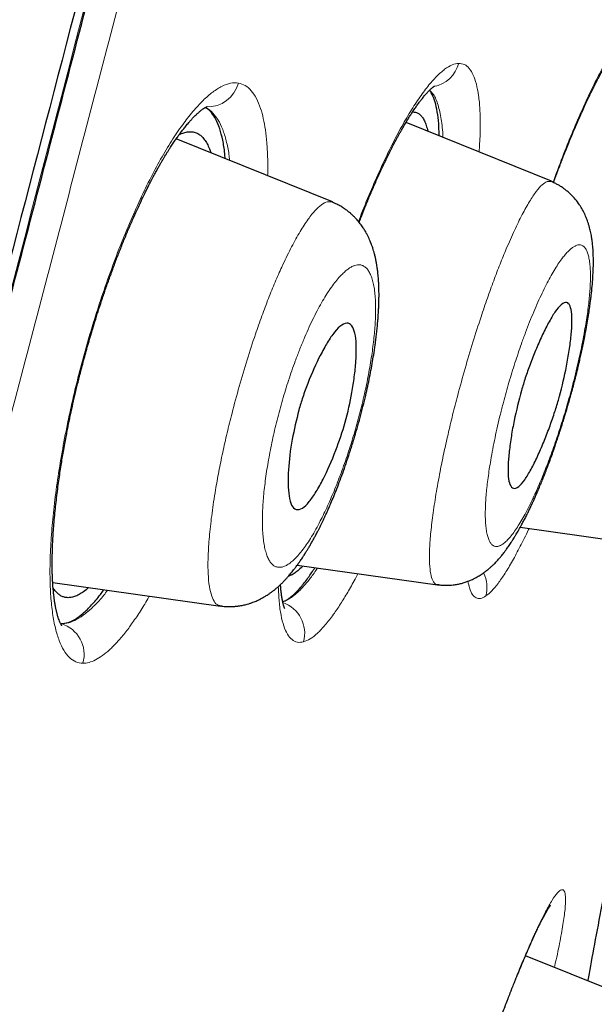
# Model space of a CAD drawing. Header units: millimetres. Extents: x 8 to 428, y 12 to 633.
# Tile 635 of 656: x 402.92 to 408.27, y 548.88 to 558.05. Entities that reach past the tile are written whole.
import ezdxf

# ---------------------------------------------------------------- set-up
doc = ezdxf.new("R2010")
doc.units = ezdxf.units.MM

msp = doc.modelspace()

# ---------------------------------------------------------------- linework, layer by layer
at = {"color": 7, "linetype": 'Continuous', "lineweight": 30}
for p, q in [((407.8699, 556.5471), (406.5158, 557.0942)), ((405.8312, 556.3544), (404.3758, 556.9424)), ((407.5803, 553.3227), (408.4806, 553.1961)), ((405.5018, 552.9686), (406.8091, 552.7849)), ((403.2245, 552.8066), (404.7869, 552.587)), ((408.7444, 548.8807), (407.629, 549.3314))]:
    msp.add_line(p, q, dxfattribs=at)
at = {"color": 8, "linetype": 'Continuous', "lineweight": 0}
for centre, radius, start, end in [((406.7211, 557.7191), 0.2957, 280.57353, 345.39553), ((404.6676, 557.5339), 0.2955, 267.71383, 345.72528), ((406.9681, 552.7597), 0.3023, 345.17306, 26.93537), ((405.2675, 552.3339), 0.3044, 344.87716, 70.46184), ((403.2162, 552.1366), 0.3009, 344.37046, 73.1547), ((407.5745, 549.8046), 0.2493, 332.14083, 345.04601)]:
    msp.add_arc(centre, radius, start, end, dxfattribs=at)
at = {"color": 7, "linetype": 'Continuous', "lineweight": 30}
for points, knots in [([(420.0143, 629.605), (420.0135, 629.6026), (420.0118, 629.5977), (419.9709, 629.469), (419.8775, 629.1474), (419.7217, 628.5799), (419.4964, 627.7522), (419.1985, 626.6706), (418.8245, 625.2999), (418.4108, 623.7794), (417.9767, 622.177), (417.5463, 620.5796), (417.0505, 618.7242), (416.485, 616.5797), (415.861, 614.1638), (415.1535, 611.4), (414.3718, 608.3235), (413.5264, 604.979), (412.6735, 601.595), (411.8176, 598.1974), (410.6798, 593.6743), (409.2516, 588.0183), (407.5364, 581.2404), (405.8196, 574.4916), (404.1039, 567.7616), (402.4119, 561.181), (400.7487, 554.7281), (399.1155, 548.4035), (397.707, 542.9442), (396.5243, 538.3599), (395.5675, 534.6468), (394.6152, 530.9454), (394.0005, 528.5446), (393.6916, 527.3385)], [0, 0, 0, 0, 0.030104, 0.061035, 0.09217, 0.123409, 0.154679, 0.185995, 0.217455, 0.249147, 0.270468, 0.291994, 0.313775, 0.335843, 0.357877, 0.379688, 0.405541, 0.431088, 0.456365, 0.481427, 0.506312, 0.555772, 0.604988, 0.653967, 0.702726, 0.751547, 0.797345, 0.843352, 0.889543, 0.91688, 0.944369, 0.972053, 1, 1, 1, 1]), ([(404.2976, 629.0816), (404.1297, 628.7555), (403.6996, 627.9199), (403.0141, 626.573), (402.2422, 625.0444), (401.4793, 623.5193), (400.7238, 621.9949), (400.0785, 620.6808), (399.5407, 619.5773), (399.108, 618.6844), (398.6762, 617.7883), (398.246, 616.8905), (397.8196, 615.9954), (397.3978, 615.1049), (396.9797, 614.2173), (396.5179, 613.2309), (396.0125, 612.1441), (395.465, 610.9573), (394.9226, 609.7723), (394.386, 608.5906), (393.8549, 607.4112), (393.2974, 606.1632), (392.7146, 604.8468), (392.1079, 603.4628), (391.5078, 602.0802), (390.9442, 600.7686), (390.4163, 599.5285), (389.9235, 598.3607), (389.4359, 597.1949), (388.9533, 596.0309), (388.4765, 594.8704), (388.0387, 593.7953), (387.6379, 592.8027), (387.2723, 591.891), (386.9096, 590.9797), (386.551, 590.072), (386.1963, 589.1676), (385.8211, 588.2034), (385.4255, 587.1788), (385.0112, 586.0956), (384.6017, 585.0151), (384.1963, 583.9352), (383.8229, 582.9311), (383.4808, 582.0034), (383.1706, 581.1555), (382.8642, 580.3119), (382.5614, 579.4714), (382.3071, 578.7604), (382.0999, 578.1774), (381.9388, 577.7222), (381.778, 577.2659), (381.6179, 576.8095), (381.4593, 576.3554), (381.306, 575.9148), (381.1589, 575.4902), (381.018, 575.0819), (380.8799, 574.6799), (380.7434, 574.2811), (380.572, 573.7785), (380.3655, 573.1695), (380.1247, 572.4542), (379.8859, 571.7397), (379.6495, 571.0274), (379.377, 570.2004), (379.0696, 569.2587), (378.7285, 568.2019), (378.3926, 567.1497), (378.0616, 566.101), (377.7349, 565.0537), (377.427, 564.0554), (377.1382, 563.1085), (376.8684, 562.2147), (376.6019, 561.3226), (376.3383, 560.4313), (376.0779, 559.5412), (375.8209, 558.6529), (375.5583, 557.7357), (375.2909, 556.7907), (375.0194, 555.8191), (374.752, 554.8504), (374.4887, 553.8846), (374.2056, 552.8327), (373.9038, 551.6945), (373.5847, 550.4706), (373.2721, 549.2507), (372.9803, 548.0936), (372.7952, 547.3425), (372.7101, 546.9971)], [0, 0, 0, 0, 0.012482, 0.031983, 0.051435, 0.070759, 0.090016, 0.109336, 0.120578, 0.131795, 0.143101, 0.154429, 0.165677, 0.176843, 0.187962, 0.199068, 0.213909, 0.228753, 0.243546, 0.258261, 0.272922, 0.287563, 0.304778, 0.321917, 0.338992, 0.356068, 0.370499, 0.384862, 0.399202, 0.413506, 0.427743, 0.441899, 0.453013, 0.464173, 0.475328, 0.486392, 0.497386, 0.508389, 0.521604, 0.534763, 0.547859, 0.560926, 0.574017, 0.584319, 0.594575, 0.604743, 0.614862, 0.62498, 0.630443, 0.635918, 0.64141, 0.646908, 0.652378, 0.657781, 0.662782, 0.667672, 0.67248, 0.677249, 0.682015, 0.690554, 0.699133, 0.707699, 0.716192, 0.724676, 0.737332, 0.749903, 0.762467, 0.774922, 0.787328, 0.799802, 0.810474, 0.821019, 0.831576, 0.84216, 0.852648, 0.863138, 0.873632, 0.885116, 0.896559, 0.907965, 0.919316, 0.930626, 0.945037, 0.95939, 0.973673, 0.987893, 1, 1, 1, 1]), ([(421.3749, 627.6784), (421.3742, 627.6754), (421.3726, 627.6691), (421.3344, 627.5379), (421.2451, 627.214), (421.1055, 626.6851), (420.9237, 625.9951), (420.7116, 625.1986), (420.4537, 624.2312), (420.147, 623.0747), (419.8031, 621.7801), (419.4259, 620.3572), (419.0212, 618.8254), (418.5979, 617.2161), (418.1697, 615.5695), (417.7521, 613.9425), (417.3069, 612.1961), (416.7872, 610.152), (416.1906, 607.8004), (415.5185, 605.149), (414.8321, 602.4406), (414.1356, 599.6965), (413.4321, 596.9301), (412.4894, 593.2246), (411.2999, 588.5722), (409.865, 582.9758), (408.4243, 577.3788), (406.9794, 571.7865), (405.5324, 566.1975), (404.1546, 560.907), (402.8521, 555.9116), (401.6245, 551.2139), (400.3974, 546.5215), (399.3255, 542.4223), (398.4087, 538.9182), (397.647, 536.0043), (396.8922, 533.114), (396.1463, 530.251), (395.6649, 528.3911), (395.4239, 527.4603)], [0, 0, 0, 0, 0.027802, 0.059104, 0.090443, 0.121803, 0.146902, 0.172005, 0.197113, 0.222239, 0.247392, 0.268376, 0.289385, 0.31042, 0.326215, 0.342014, 0.357809, 0.373592, 0.394608, 0.4156, 0.436565, 0.457508, 0.478426, 0.499323, 0.541077, 0.582794, 0.624472, 0.666101, 0.707702, 0.749322, 0.784323, 0.819351, 0.854402, 0.889475, 0.911535, 0.933614, 0.955715, 0.977839, 1, 1, 1, 1]), ([(399.1003, 541.1594), (399.1007, 541.1608), (399.1268, 541.2613), (399.1786, 541.4604), (399.2555, 541.7557), (399.3317, 542.0487), (399.4074, 542.3393), (399.4823, 542.6274), (399.5562, 542.9113), (399.6255, 543.1778), (399.6899, 543.4255), (399.7495, 543.6546), (399.8073, 543.8769), (399.8634, 544.0925), (399.9188, 544.3052), (399.9748, 544.52), (400.0324, 544.7414), (400.0932, 544.9745), (400.157, 545.2195), (400.2241, 545.4768), (400.2934, 545.7426), (400.3643, 546.0146), (400.4359, 546.2891), (400.5293, 546.6472), (400.6438, 547.0861), (400.7788, 547.6037), (400.9122, 548.1148), (401.0445, 548.6222), (401.2191, 549.2911), (401.4362, 550.1232), (401.7125, 551.1817), (402.0053, 552.304), (402.3148, 553.49), (402.6316, 554.7047), (402.9558, 555.948), (403.2873, 557.2199), (403.6187, 558.4921), (403.9499, 559.7645), (404.3195, 561.1854), (404.7275, 562.7546), (405.1735, 564.4721), (405.6189, 566.1897), (406.0634, 567.9076), (406.5068, 569.6259), (406.9178, 571.2216), (407.2967, 572.6947), (407.6436, 574.0451), (407.9903, 575.3956), (408.3368, 576.7461), (408.683, 578.0965), (409.0126, 579.3826), (409.3254, 580.6043), (409.6215, 581.7615), (409.9174, 582.9186), (410.213, 584.0753), (410.5083, 585.2316), (410.8034, 586.3875), (411.0845, 587.4893), (411.267, 588.2053), (411.3515, 588.5366)], [0, 0, 0, 0, 0.0000887, 0.0064328, 0.0127225, 0.0189577, 0.0251385, 0.0312647, 0.0373286, 0.043232, 0.0482416, 0.0531056, 0.0578242, 0.0623972, 0.0668392, 0.0713722, 0.0760709, 0.0809354, 0.0862094, 0.0916658, 0.0973046, 0.1031208, 0.1089617, 0.1147568, 0.1258902, 0.1368501, 0.1476365, 0.1583443, 0.1690523, 0.1900857, 0.2111191, 0.2361588, 0.2611987, 0.2862382, 0.3130668, 0.3398952, 0.3667252, 0.3935575, 0.4203892, 0.4565978, 0.492802, 0.5290059, 0.5652103, 0.6014165, 0.6376228, 0.6660707, 0.6945185, 0.7229664, 0.7514147, 0.7798636, 0.8083129, 0.8326979, 0.857083, 0.8814681, 0.9058532, 0.9302382, 0.9546235, 0.9790085, 1, 1, 1, 1]), ([(407.8894, 556.5337), (407.8916, 556.5399), (407.8973, 556.5553), (407.9044, 556.5743), (407.9105, 556.5909), (407.9152, 556.6033), (407.9209, 556.6186), (407.9283, 556.6382), (407.9373, 556.662), (407.9495, 556.6941), (407.9653, 556.7352), (407.9851, 556.7861), (408.0079, 556.8437), (408.0333, 556.907), (408.0602, 556.9725), (408.0871, 557.0364), (408.1126, 557.0959), (408.1388, 557.1556), (408.1653, 557.2146), (408.1917, 557.2719), (408.2157, 557.3225), (408.2372, 557.367), (408.2565, 557.406), (408.2741, 557.4408), (408.2899, 557.4713), (408.3044, 557.4988), (408.318, 557.5244), (408.3323, 557.5506), (408.3478, 557.5785), (408.3644, 557.6075), (408.3813, 557.6364), (408.3981, 557.6642), (408.4152, 557.6916), (408.432, 557.7176), (408.4482, 557.7418), (408.4631, 557.7631), (408.4769, 557.7819), (408.4901, 557.7992), (408.5029, 557.8151), (408.5132, 557.827), (408.5207, 557.8352), (408.5258, 557.8406), (408.5304, 557.8452), (408.5345, 557.8491), (408.5373, 557.8516), (408.5384, 557.8525), (408.5382, 557.8523), (408.5382, 557.8523)], [0, 0, 0, 0, 0.008211, 0.020724, 0.02573, 0.03071, 0.037667, 0.046649, 0.057655, 0.070684, 0.091295, 0.115521, 0.143352, 0.174777, 0.20919, 0.242642, 0.274412, 0.304525, 0.341183, 0.375074, 0.406198, 0.434554, 0.460137, 0.483437, 0.505939, 0.525055, 0.54365, 0.563606, 0.58626, 0.61138, 0.637213, 0.66339, 0.68981, 0.71911, 0.747158, 0.774084, 0.80017, 0.825988, 0.855077, 0.886284, 0.902699, 0.918589, 0.936901, 0.957805, 0.979469, 0.999568, 1, 1, 1, 1]), ([(406.0788, 556.1641), (406.0839, 556.1773), (406.1019, 556.2239), (406.1337, 556.303), (406.1747, 556.4024), (406.2102, 556.4853), (406.2394, 556.5518), (406.2612, 556.6005), (406.2819, 556.6456), (406.3005, 556.6857), (406.3182, 556.7229), (406.3345, 556.7567), (406.349, 556.7864), (406.3603, 556.8091), (406.3678, 556.824), (406.373, 556.8343), (406.3776, 556.8434), (406.3839, 556.8558), (406.3925, 556.8725), (406.4035, 556.8936), (406.4168, 556.9188), (406.4312, 556.9457), (406.4457, 556.9724), (406.4596, 556.9974), (406.4728, 557.0207), (406.4852, 557.0424), (406.5007, 557.069), (406.5189, 557.0996), (406.5398, 557.1336), (406.5603, 557.1661), (406.5815, 557.1985), (406.6039, 557.2314), (406.6264, 557.2633), (406.648, 557.2924), (406.6658, 557.3154), (406.6805, 557.3335), (406.6926, 557.348), (406.7043, 557.3615), (406.7152, 557.3736), (406.7248, 557.3839), (406.7333, 557.3926), (406.7411, 557.4003), (406.7487, 557.4075), (406.756, 557.4141), (406.7624, 557.4196), (406.7676, 557.4239), (406.772, 557.4273), (406.7757, 557.43), (406.7788, 557.4322), (406.7807, 557.4335), (406.7813, 557.4338), (406.7811, 557.4337), (406.7811, 557.4337)], [0, 0, 0, 0, 0.018069, 0.063519, 0.111193, 0.16107, 0.186831, 0.212871, 0.236986, 0.258691, 0.277992, 0.298744, 0.315758, 0.329044, 0.338607, 0.342225, 0.347514, 0.355087, 0.364945, 0.378395, 0.394598, 0.412939, 0.43078, 0.447821, 0.464061, 0.479499, 0.494136, 0.522282, 0.54889, 0.574769, 0.603019, 0.634071, 0.666833, 0.698366, 0.728916, 0.748114, 0.768016, 0.788499, 0.807823, 0.825422, 0.842011, 0.857305, 0.875079, 0.893543, 0.91039, 0.925622, 0.939279, 0.954778, 0.968262, 0.981882, 0.999039, 1, 1, 1, 1]), ([(406.8241, 556.9696), (406.8238, 556.9974), (406.8229, 557.0709), (406.8124, 557.1691), (406.7941, 557.2663), (406.7673, 557.34), (406.7468, 557.3817), (406.7333, 557.3925), (406.7333, 557.3925)], [0, 0, 0, 0, 0.131466, 0.347186, 0.566759, 0.784346, 0.999271, 1, 1, 1, 1]), ([(403.31, 552.4045), (403.31, 552.4045), (403.31, 552.4044), (403.3097, 552.4049), (403.3083, 552.4067), (403.3055, 552.4109), (403.3011, 552.4186), (403.2965, 552.4276), (403.291, 552.4396), (403.2834, 552.4585), (403.2764, 552.479), (403.2713, 552.4954), (403.2677, 552.5082), (403.2649, 552.5188), (403.2619, 552.5308), (403.2589, 552.5432), (403.2562, 552.5553), (403.2537, 552.5671), (403.2509, 552.5811), (403.248, 552.5969), (403.245, 552.6146), (403.2424, 552.631), (403.2401, 552.6463), (403.2381, 552.6607), (403.2364, 552.6746), (403.2346, 552.6895), (403.2325, 552.7077), (403.2303, 552.7301), (403.2279, 552.7568), (403.2256, 552.7873), (403.2235, 552.8219), (403.2217, 552.8598), (403.2205, 552.8972), (403.2198, 552.9303), (403.2195, 552.9562), (403.2194, 552.9762), (403.2194, 552.9936), (403.2196, 553.0139), (403.2199, 553.0406), (403.2205, 553.0744), (403.2217, 553.1133), (403.2233, 553.1566), (403.2259, 553.2098), (403.2298, 553.2741), (403.2355, 553.3513), (403.2426, 553.4322), (403.251, 553.5152), (403.2603, 553.5966), (403.2704, 553.6772), (403.2809, 553.7545), (403.2916, 553.8282), (403.3024, 553.8981), (403.3131, 553.9638), (403.3245, 554.0303), (403.3362, 554.0963), (403.3483, 554.1609), (403.3593, 554.218), (403.3696, 554.2699), (403.3799, 554.32), (403.3906, 554.3711), (403.4053, 554.4394), (403.4248, 554.5262), (403.45, 554.6329), (403.4736, 554.728), (403.4947, 554.8101), (403.5127, 554.8779), (403.5317, 554.9472), (403.552, 555.0192), (403.574, 555.0953), (403.5985, 555.177), (403.6256, 555.2649), (403.6555, 555.3586), (403.6883, 555.4578), (403.724, 555.5622), (403.7628, 555.6713), (403.8025, 555.7786), (403.8428, 555.8836), (403.8833, 555.9855), (403.9256, 556.0876), (403.9679, 556.1859), (404.0085, 556.2767), (404.0461, 556.3578), (404.0807, 556.4297), (404.1121, 556.493), (404.1404, 556.5481), (404.1654, 556.5956), (404.1875, 556.6365), (404.2071, 556.6718), (404.2247, 556.7028), (404.2384, 556.7264), (404.2486, 556.7439), (404.2559, 556.7561), (404.263, 556.768), (404.2709, 556.7812), (404.2807, 556.7972), (404.2929, 556.8169), (404.3072, 556.8396), (404.3256, 556.8684), (404.3473, 556.9011), (404.3712, 556.936), (404.3938, 556.9679), (404.4126, 556.9935), (404.4274, 557.0131), (404.4392, 557.0284), (404.4512, 557.0436), (404.4642, 557.0598), (404.478, 557.0764), (404.4912, 557.0918), (404.5028, 557.1051), (404.513, 557.1164), (404.523, 557.1273), (404.5341, 557.139), (404.5466, 557.1518), (404.5595, 557.1645), (404.5712, 557.1755), (404.581, 557.1844), (404.5887, 557.1912), (404.5962, 557.1976), (404.6042, 557.2041), (404.6126, 557.2108), (404.621, 557.2171), (404.6285, 557.2225), (404.6349, 557.2268), (404.6399, 557.23), (404.644, 557.2325), (404.6475, 557.2346), (404.6503, 557.2362), (404.6531, 557.2377), (404.6559, 557.2392), (404.6587, 557.2405), (404.6609, 557.2415), (404.6624, 557.2421), (404.6633, 557.2425), (404.6637, 557.2426), (404.6636, 557.2425), (404.6636, 557.2425)], [0, 0, 0, 0, 0.001289, 0.005615, 0.010568, 0.0222, 0.031518, 0.03976, 0.048955, 0.060643, 0.071375, 0.079142, 0.082609, 0.086847, 0.091586, 0.096104, 0.100359, 0.104352, 0.108082, 0.114234, 0.119497, 0.124146, 0.128642, 0.132635, 0.136128, 0.139867, 0.144448, 0.150208, 0.156695, 0.163857, 0.171695, 0.180213, 0.188802, 0.195491, 0.200728, 0.204508, 0.207421, 0.210906, 0.216263, 0.222652, 0.229819, 0.237571, 0.245907, 0.257708, 0.270516, 0.28433, 0.296899, 0.309768, 0.321983, 0.333504, 0.344332, 0.354465, 0.363901, 0.372641, 0.382812, 0.391841, 0.399729, 0.406576, 0.413375, 0.420378, 0.427585, 0.441327, 0.455759, 0.470883, 0.479788, 0.48892, 0.498274, 0.507859, 0.518087, 0.529219, 0.541255, 0.554197, 0.568042, 0.582792, 0.598442, 0.614989, 0.629883, 0.645428, 0.661617, 0.677846, 0.692921, 0.706813, 0.719525, 0.731061, 0.741427, 0.750626, 0.758666, 0.765845, 0.772348, 0.778179, 0.781094, 0.783807, 0.786318, 0.789091, 0.792791, 0.797421, 0.802982, 0.809143, 0.818712, 0.828109, 0.83731, 0.845758, 0.850847, 0.855513, 0.860435, 0.866, 0.872204, 0.878305, 0.883379, 0.887796, 0.892199, 0.89735, 0.903249, 0.909712, 0.91564, 0.920939, 0.925716, 0.930012, 0.935064, 0.94082, 0.94631, 0.952023, 0.956847, 0.960912, 0.964688, 0.96822, 0.971788, 0.975164, 0.979335, 0.984005, 0.988235, 0.99196, 0.995183, 0.999846, 1, 1, 1, 1]), ([(404.8309, 556.7585), (404.8299, 556.774), (404.8256, 556.8379), (404.8091, 556.9319), (404.7818, 557.0385), (404.7464, 557.1247), (404.7032, 557.1876), (404.6682, 557.2227), (404.6458, 557.2302), (404.6422, 557.2314)], [0, 0, 0, 0, 0.057986, 0.239205, 0.423686, 0.606179, 0.786638, 0.966653, 1, 1, 1, 1]), ([(406.577, 557.1914), (406.5867, 557.1912), (406.6065, 557.1908), (406.6331, 557.1789), (406.6573, 557.1584), (406.6785, 557.1287), (406.6967, 557.0896), (406.7098, 557.0509), (406.7157, 557.0222), (406.7177, 557.0126)], [0, 0, 0, 0, 0.149166, 0.30382, 0.457795, 0.611738, 0.7663, 0.922124, 1, 1, 1, 1]), ([(404.4007, 556.9771), (404.409, 556.9816), (404.4319, 556.9941), (404.4672, 557.0046), (404.5065, 557.0094), (404.5433, 557.0048), (404.5776, 556.9915), (404.6089, 556.9691), (404.6373, 556.9378), (404.6627, 556.8972), (404.6824, 556.8557), (404.6924, 556.8245), (404.6961, 556.813)], [0, 0, 0, 0, 0.062046, 0.170858, 0.279982, 0.389846, 0.499029, 0.607717, 0.716351, 0.825378, 0.935239, 1, 1, 1, 1]), ([(406.8098, 552.7873), (406.8236, 552.7857), (406.8488, 552.7826), (406.8835, 552.7815), (406.9129, 552.7821), (406.9405, 552.7839), (406.9706, 552.7874), (407.0047, 552.7934), (407.0407, 552.802), (407.0696, 552.811), (407.0909, 552.8186), (407.1051, 552.8241), (407.1192, 552.83), (407.1366, 552.8377), (407.1575, 552.8479), (407.179, 552.8595), (407.1989, 552.8712), (407.216, 552.8821), (407.231, 552.8922), (407.2446, 552.9018), (407.2591, 552.9126), (407.2768, 552.9265), (407.2972, 552.9437), (407.3177, 552.9623), (407.3363, 552.9803), (407.3522, 552.9966), (407.3655, 553.0108), (407.3779, 553.0247), (407.392, 553.0408), (407.4063, 553.058), (407.4205, 553.0758), (407.4338, 553.093), (407.4465, 553.1101), (407.4592, 553.1278), (407.4712, 553.1449), (407.4831, 553.1622), (407.4937, 553.1783), (407.503, 553.1926), (407.5126, 553.2077), (407.5239, 553.2257), (407.5367, 553.2467), (407.5491, 553.2676), (407.5615, 553.289), (407.5753, 553.3134), (407.592, 553.3436), (407.6104, 553.3781), (407.6293, 553.4146), (407.6479, 553.4517), (407.6658, 553.4884), (407.6826, 553.5237), (407.6989, 553.559), (407.7146, 553.5935), (407.7304, 553.6293), (407.7467, 553.6669), (407.7647, 553.7094), (407.7831, 553.7543), (407.802, 553.8014), (407.8211, 553.8503), (407.8416, 553.9042), (407.863, 553.9621), (407.8842, 554.021), (407.9038, 554.0772), (407.9219, 554.1301), (407.9381, 554.1788), (407.9523, 554.2222), (407.9625, 554.254), (407.9696, 554.2766), (407.9754, 554.295), (407.9825, 554.3176), (407.9915, 554.3469), (408.0022, 554.3821), (408.0144, 554.423), (408.0278, 554.469), (408.0416, 554.5173), (408.0545, 554.5636), (408.0655, 554.6038), (408.0747, 554.6384), (408.0821, 554.6664), (408.0877, 554.6878), (408.0922, 554.7052), (408.0974, 554.7256), (408.1045, 554.754), (408.1134, 554.7902), (408.1234, 554.8318), (408.1342, 554.8778), (408.1455, 554.9278), (408.1573, 554.9818), (408.1693, 555.0395), (408.183, 555.1083), (408.197, 555.1834), (408.2102, 555.2603), (408.2208, 555.3277), (408.2292, 555.3862), (408.2358, 555.4361), (408.2431, 555.4964), (408.2505, 555.5677), (408.2554, 555.6313), (408.258, 555.6739), (408.2592, 555.6983), (408.2604, 555.7255), (408.2612, 555.7552), (408.2616, 555.7841), (408.2617, 555.8109), (408.2614, 555.8355), (408.2607, 555.86), (408.2598, 555.8829), (408.2587, 555.9025), (408.2574, 555.9216), (408.2558, 555.9423), (408.2535, 555.9649), (408.2509, 555.987), (408.2482, 556.0066), (408.2454, 556.0244), (408.242, 556.0441), (408.2378, 556.0658), (408.2326, 556.0894), (408.2277, 556.1088), (408.2233, 556.1249), (408.2196, 556.1379), (408.2153, 556.1517), (408.21, 556.1678), (408.203, 556.1876), (408.1944, 556.2094), (408.1841, 556.2333), (408.1727, 556.2571), (408.1604, 556.2805), (408.1472, 556.3031), (408.1261, 556.3364), (408.0936, 556.3799), (408.0541, 556.422), (408.0194, 556.4527), (407.9988, 556.4689), (407.9835, 556.4801), (407.9713, 556.4885), (407.9543, 556.4996), (407.9311, 556.5133), (407.9018, 556.5288), (407.8798, 556.5382), (407.8679, 556.5433)], [0, 0, 0, 0, 0.008679, 0.015953, 0.021755, 0.027212, 0.033665, 0.041126, 0.04926, 0.057121, 0.061211, 0.06426, 0.067239, 0.071648, 0.077473, 0.083408, 0.088723, 0.093856, 0.098231, 0.10187, 0.106164, 0.112007, 0.119208, 0.126773, 0.133993, 0.13995, 0.144934, 0.150046, 0.155398, 0.162736, 0.168665, 0.174156, 0.181089, 0.186467, 0.192438, 0.198519, 0.20375, 0.20811, 0.212245, 0.218202, 0.225274, 0.231812, 0.237144, 0.244313, 0.253322, 0.263161, 0.27322, 0.283108, 0.292553, 0.301547, 0.309705, 0.318546, 0.326455, 0.33514, 0.344714, 0.355461, 0.365114, 0.375603, 0.386929, 0.399092, 0.411531, 0.422805, 0.432842, 0.44299, 0.451458, 0.458232, 0.461472, 0.46457, 0.468893, 0.474526, 0.48147, 0.489134, 0.497942, 0.507724, 0.516675, 0.524311, 0.530632, 0.53639, 0.540317, 0.54284, 0.54635, 0.551985, 0.559117, 0.567116, 0.57596, 0.585657, 0.596211, 0.6076, 0.619795, 0.63742, 0.653436, 0.667842, 0.680637, 0.691816, 0.701376, 0.721864, 0.741953, 0.747757, 0.753658, 0.760391, 0.768363, 0.776608, 0.783022, 0.789553, 0.796282, 0.802787, 0.80826, 0.812498, 0.81831, 0.825141, 0.831263, 0.836779, 0.841618, 0.846119, 0.853318, 0.859828, 0.865906, 0.869555, 0.87318, 0.876781, 0.880975, 0.886381, 0.892882, 0.899003, 0.906186, 0.912365, 0.918306, 0.924723, 0.939782, 0.9551, 0.962743, 0.969834, 0.972042, 0.974907, 0.979171, 0.984807, 0.991769, 1, 1, 1, 1]), ([(404.7878, 552.5892), (404.8027, 552.5874), (404.83, 552.5841), (404.8665, 552.5831), (404.8943, 552.5836), (404.9138, 552.5847), (404.9287, 552.586), (404.9418, 552.5874), (404.9582, 552.5895), (404.9777, 552.5926), (404.9982, 552.5966), (405.018, 552.6012), (405.0392, 552.6067), (405.0634, 552.6141), (405.088, 552.6227), (405.1101, 552.6314), (405.1304, 552.6402), (405.1508, 552.6498), (405.1707, 552.6601), (405.1873, 552.6693), (405.2014, 552.6775), (405.2155, 552.6861), (405.2326, 552.6971), (405.253, 552.7111), (405.2753, 552.7276), (405.297, 552.7448), (405.316, 552.7609), (405.3352, 552.778), (405.3555, 552.7971), (405.375, 552.8166), (405.3923, 552.8347), (405.4079, 552.8517), (405.4236, 552.8695), (405.4375, 552.8858), (405.45, 552.901), (405.4628, 552.917), (405.477, 552.9352), (405.4919, 552.955), (405.506, 552.9742), (405.5173, 552.9902), (405.5264, 553.0032), (405.535, 553.0157), (405.5453, 553.0309), (405.5595, 553.0524), (405.5758, 553.078), (405.5928, 553.1054), (405.6093, 553.1327), (405.6261, 553.1613), (405.6433, 553.1916), (405.6599, 553.2215), (405.6739, 553.2475), (405.6861, 553.2707), (405.697, 553.2918), (405.7091, 553.3155), (405.7219, 553.3411), (405.7343, 553.3664), (405.7457, 553.3903), (405.7554, 553.4107), (405.7636, 553.4282), (405.7705, 553.4433), (405.7773, 553.4583), (405.787, 553.4798), (405.7999, 553.5089), (405.8193, 553.5537), (405.8434, 553.6113), (405.8723, 553.6833), (405.9028, 553.7631), (405.9344, 553.8497), (405.9667, 553.9426), (405.9994, 554.0419), (406.0308, 554.1426), (406.0606, 554.2441), (406.0886, 554.345), (406.1155, 554.4484), (406.1391, 554.5461), (406.1596, 554.6372), (406.1773, 554.7214), (406.1935, 554.8053), (406.2081, 554.8885), (406.2193, 554.9585), (406.2274, 555.0139), (406.2327, 555.0534), (406.237, 555.0869), (406.2404, 555.1147), (406.243, 555.1374), (406.2453, 555.1586), (406.2477, 555.1815), (406.2503, 555.2088), (406.253, 555.2394), (406.256, 555.2757), (406.2587, 555.3148), (406.2609, 555.3555), (406.2626, 555.3949), (406.2638, 555.4342), (406.2643, 555.4711), (406.2643, 555.5009), (406.264, 555.5258), (406.2635, 555.5492), (406.2627, 555.5738), (406.2616, 555.5972), (406.2604, 555.6179), (406.259, 555.6379), (406.2572, 555.6605), (406.2549, 555.6844), (406.2524, 555.7068), (406.2499, 555.7268), (406.2471, 555.7472), (406.243, 555.7728), (406.2376, 555.8031), (406.2306, 555.8361), (406.2226, 555.8686), (406.2145, 555.8977), (406.2064, 555.9237), (406.1983, 555.9473), (406.1902, 555.9689), (406.1816, 555.9903), (406.172, 556.0123), (406.1601, 556.0372), (406.1473, 556.0618), (406.1355, 556.0823), (406.1254, 556.0988), (406.1153, 556.1145), (406.1035, 556.1317), (406.09, 556.1501), (406.0756, 556.1683), (406.0591, 556.1878), (406.0403, 556.2082), (406.0191, 556.2291), (405.9961, 556.2498), (405.9707, 556.2704), (405.941, 556.2919), (405.9083, 556.3125), (405.8705, 556.3332), (405.8438, 556.3447), (405.8295, 556.3509)], [0, 0, 0, 0, 0.009899, 0.018027, 0.023648, 0.027817, 0.030583, 0.033319, 0.036564, 0.041573, 0.046423, 0.050439, 0.055115, 0.061251, 0.067831, 0.072997, 0.077675, 0.083549, 0.089186, 0.093654, 0.097121, 0.101088, 0.105916, 0.112213, 0.119531, 0.127072, 0.133375, 0.138493, 0.147079, 0.155075, 0.160284, 0.167084, 0.173575, 0.179038, 0.184059, 0.18924, 0.195245, 0.20236, 0.208682, 0.213717, 0.217328, 0.220721, 0.225396, 0.231287, 0.240231, 0.247866, 0.254891, 0.263371, 0.271573, 0.279365, 0.287064, 0.291786, 0.297095, 0.302988, 0.309464, 0.31584, 0.321232, 0.326405, 0.330172, 0.333414, 0.336847, 0.34047, 0.348138, 0.356538, 0.370271, 0.385602, 0.402132, 0.419567, 0.43791, 0.457164, 0.477331, 0.495729, 0.514832, 0.534393, 0.554167, 0.570154, 0.586303, 0.602617, 0.619043, 0.635472, 0.644786, 0.652945, 0.65995, 0.6658, 0.670503, 0.674411, 0.679304, 0.685184, 0.692054, 0.699287, 0.709262, 0.718285, 0.726952, 0.736418, 0.745806, 0.753275, 0.758079, 0.763881, 0.77047, 0.776433, 0.781507, 0.786173, 0.791717, 0.798742, 0.804733, 0.809327, 0.814449, 0.820478, 0.829161, 0.838506, 0.847475, 0.855444, 0.862274, 0.868647, 0.874848, 0.880151, 0.886211, 0.893195, 0.900711, 0.906664, 0.910839, 0.914921, 0.920007, 0.925745, 0.93115, 0.93639, 0.943474, 0.950259, 0.956687, 0.964334, 0.97201, 0.981025, 0.989793, 1, 1, 1, 1]), ([(407.5915, 554.5975), (407.6032, 554.6363), (407.6281, 554.7189), (407.6734, 554.8453), (407.7253, 554.9773), (407.7829, 555.1085), (407.844, 555.231), (407.9056, 555.3347), (407.9647, 555.4064), (408.0059, 555.4231), (408.0313, 555.4072), (408.0493, 555.3773), (408.0621, 555.3152), (408.0635, 555.209), (408.0527, 555.0803), (408.0328, 554.9378), (407.998, 554.7496), (407.9527, 554.5591), (407.8968, 554.3792), (407.8505, 554.2468), (407.7973, 554.1103), (407.7395, 553.9766), (407.679, 553.8551), (407.6194, 553.7569), (407.5636, 553.6931), (407.5154, 553.6767), (407.4823, 553.7122), (407.4669, 553.7884), (407.4652, 553.8954), (407.4755, 554.025), (407.4954, 554.1675), (407.529, 554.3562), (407.567, 554.503), (407.5915, 554.5975)], [0, 0, 0, 0, 0.021389, 0.045447, 0.072419, 0.102122, 0.134608, 0.169969, 0.207934, 0.248826, 0.26798, 0.286748, 0.322675, 0.356637, 0.388856, 0.41905, 0.447588, 0.498923, 0.521627, 0.546931, 0.574501, 0.604662, 0.637071, 0.6721, 0.709618, 0.74947, 0.787541, 0.82374, 0.857869, 0.890064, 0.920404, 0.948759, 1, 1, 1, 1]), ([(405.5169, 554.4143), (405.5289, 554.4545), (405.5543, 554.5395), (405.6209, 554.7197), (405.7003, 554.8974), (405.7849, 555.0495), (405.8528, 555.1489), (405.9196, 555.2161), (405.9786, 555.2324), (406.0217, 555.1935), (406.0459, 555.1143), (406.0551, 555.0041), (406.0507, 554.8723), (406.0363, 554.7281), (406.0072, 554.5401), (405.9548, 554.302), (405.8579, 554.0184), (405.7612, 553.7989), (405.6772, 553.6471), (405.6113, 553.5528), (405.5479, 553.4934), (405.49, 553.4798), (405.4471, 553.5208), (405.4241, 553.6066), (405.4157, 553.7212), (405.4205, 553.8905), (405.4462, 554.1236), (405.4946, 554.3224), (405.5169, 554.4143)], [0, 0, 0, 0, 0.022062, 0.046613, 0.103506, 0.135948, 0.171147, 0.20881, 0.249241, 0.287915, 0.324448, 0.35877, 0.391147, 0.421294, 0.449572, 0.499864, 0.548774, 0.606666, 0.639078, 0.67395, 0.711208, 0.750689, 0.789459, 0.82616, 0.860637, 0.892799, 0.95044, 1, 1, 1, 1]), ([(408.2115, 549.096), (408.2119, 549.0983), (408.2404, 549.2606), (408.3322, 549.7456), (408.4685, 550.4559), (408.6151, 551.1987), (408.762, 551.9175), (408.9276, 552.7), (409.062, 553.2967), (409.1266, 553.5836)], [0, 0, 0, 0, 0.003082, 0.218636, 0.434661, 0.578653, 0.72295, 0.866754, 1, 1, 1, 1]), ([(405.3669, 552.63), (405.3814, 552.6356), (405.4138, 552.6481), (405.4704, 552.6934), (405.5355, 552.7618), (405.601, 552.8449), (405.6461, 552.914), (405.6666, 552.9455)], [0, 0, 0, 0, 0.1720723, 0.3858522, 0.6006786, 0.8184664, 1, 1, 1, 1]), ([(405.5543, 552.9613), (405.5488, 552.9553), (405.5299, 552.9348), (405.4996, 552.9089), (405.4635, 552.8842), (405.4375, 552.8707), (405.4244, 552.8682), (405.4219, 552.8677)], [0, 0, 0, 0, 0.112472, 0.385001, 0.6586, 0.933953, 1, 1, 1, 1]), ([(403.558, 552.7597), (403.5503, 552.7528), (403.5272, 552.7321), (403.4905, 552.7069), (403.4477, 552.6837), (403.407, 552.6699), (403.3686, 552.6651), (403.3343, 552.6693), (403.304, 552.6812), (403.2769, 552.699), (403.2519, 552.7243), (403.2356, 552.7441), (403.2282, 552.7573), (403.2279, 552.7578)], [0, 0, 0, 0, 0.055526, 0.166808, 0.278594, 0.390989, 0.502312, 0.613015, 0.708055, 0.80339, 0.899304, 0.995545, 1, 1, 1, 1]), ([(403.3034, 552.4246), (403.3242, 552.4265), (403.3657, 552.4303), (403.4346, 552.4642), (403.508, 552.5185), (403.5862, 552.5963), (403.6503, 552.67), (403.689, 552.725), (403.6994, 552.7398)], [0, 0, 0, 0, 0.184801, 0.368899, 0.553944, 0.74158, 0.930232, 1, 1, 1, 1]), ([(405.3866, 552.565), (405.3865, 552.5652), (405.3863, 552.5655), (405.3848, 552.5687), (405.3821, 552.5753), (405.379, 552.5839), (405.3758, 552.5942), (405.3726, 552.6057), (405.3692, 552.6194), (405.3648, 552.6394), (405.3597, 552.6672), (405.3544, 552.7044), (405.3508, 552.7386), (405.3484, 552.7667), (405.3474, 552.7805), (405.347, 552.7882), (405.3469, 552.7892)], [0, 0, 0, 0, 0.064627, 0.125734, 0.199039, 0.281296, 0.341678, 0.400992, 0.467587, 0.539435, 0.654119, 0.772771, 0.894665, 0.943539, 0.992819, 1, 1, 1, 1]), ([(407.7953, 549.6889), (407.7996, 549.6969), (407.8077, 549.7121), (407.8184, 549.7313), (407.8274, 549.7469), (407.8348, 549.7593), (407.8407, 549.7689), (407.8453, 549.7762), (407.8488, 549.7816), (407.8517, 549.7859), (407.8546, 549.7903), (407.8576, 549.7946), (407.8605, 549.7986), (407.8623, 549.8009), (407.8633, 549.8021), (407.8629, 549.8018), (407.8629, 549.8017)], [0, 0, 0, 0, 0.124256, 0.235863, 0.334897, 0.421422, 0.495495, 0.556173, 0.60493, 0.648269, 0.692332, 0.76047, 0.830388, 0.903903, 0.981598, 1, 1, 1, 1]), ([(406.5477, 546.0684), (406.5528, 546.0877), (406.5662, 546.1386), (406.5893, 546.2247), (406.6174, 546.3277), (406.6475, 546.4364), (406.6798, 546.5507), (406.7142, 546.6707), (406.7508, 546.7962), (406.7895, 546.927), (406.8304, 547.063), (406.8733, 547.2034), (406.9177, 547.3461), (406.9653, 547.4967), (407.0156, 547.6532), (407.0685, 547.8147), (407.1212, 547.9727), (407.1736, 548.1266), (407.2255, 548.2759), (407.2766, 548.4202), (407.3266, 548.5586), (407.3751, 548.6902), (407.4216, 548.814), (407.466, 548.9298), (407.5083, 549.0376), (407.5452, 549.1298), (407.5777, 549.2095), (407.6071, 549.28), (407.6368, 549.3499), (407.6622, 549.4085), (407.6835, 549.4563), (407.7007, 549.4943), (407.7182, 549.5324), (407.7364, 549.5711), (407.7554, 549.6106), (407.7753, 549.6508), (407.7882, 549.6753), (407.7948, 549.688)], [0, 0, 0, 0, 0.014834, 0.039257, 0.064666, 0.091064, 0.118455, 0.146841, 0.176225, 0.206609, 0.237994, 0.270378, 0.30345, 0.336308, 0.374305, 0.411945, 0.449241, 0.48621, 0.522859, 0.559164, 0.595126, 0.630418, 0.664903, 0.698574, 0.731422, 0.763438, 0.787191, 0.811983, 0.83795, 0.865088, 0.881122, 0.897537, 0.914427, 0.932919, 0.953345, 0.975704, 1, 1, 1, 1])]:
    msp.add_open_spline(points, degree=3, knots=knots, dxfattribs=at)
at = {"color": 8, "linetype": 'Continuous', "lineweight": 0}
for points, knots in [([(381.4895, 530.1397), (381.833, 531.3434), (382.5202, 533.751), (383.5698, 537.4922), (384.6264, 541.2771), (385.6881, 545.0975), (386.754, 548.9366), (388.0003, 553.43), (389.4283, 558.5772), (391.0388, 564.3713), (392.6532, 570.1646), (394.2824, 575.9536), (395.9228, 581.7394), (397.5679, 587.5214), (399.2165, 593.2926), (400.5895, 598.0828), (401.681, 601.8894), (402.4925, 604.7242), (403.2918, 607.5277), (404.0729, 610.2822), (404.83, 612.9655), (405.5449, 615.5371), (406.2161, 617.9765), (406.6002, 619.4199), (406.7923, 620.1416)], [0, 0, 0, 0, 0.041658, 0.083322, 0.12499, 0.166658, 0.208327, 0.249998, 0.312501, 0.37501, 0.437516, 0.500023, 0.56253, 0.625037, 0.687542, 0.750042, 0.781293, 0.812545, 0.843795, 0.875043, 0.906288, 0.937529, 0.968766, 1, 1, 1, 1]), ([(412.1834, 590.7719), (412.0105, 590.0848), (411.6648, 588.7109), (411.1446, 586.6467), (410.6232, 584.5817), (410.1006, 582.5156), (409.5768, 580.4487), (409.0515, 578.3814), (408.4591, 576.0553), (407.7986, 573.4707), (407.0691, 570.6281), (406.3365, 567.7865), (405.6494, 565.1352), (405.009, 562.6741), (404.4163, 560.403), (403.8223, 558.1328), (403.2274, 555.8638), (402.6746, 553.758), (402.1643, 551.8154), (401.6966, 550.0358), (401.2293, 548.2573), (400.7623, 546.4799), (400.4519, 545.297), (400.2966, 544.7054)], [0, 0, 0, 0, 0.0448373, 0.0896458, 0.1344389, 0.1792261, 0.224014, 0.2688065, 0.313605, 0.3752117, 0.4368231, 0.49843, 0.5600338, 0.6093172, 0.6585956, 0.7078659, 0.7571275, 0.8063826, 0.8450823, 0.8837863, 0.9225011, 0.9612354, 1, 1, 1, 1]), ([(399.0884, 541.1519), (399.139, 541.347), (399.5063, 542.7618), (400.2996, 545.8062), (401.4681, 550.2883), (402.7462, 555.1882), (404.1824, 560.7048), (405.7735, 566.8269), (407.5049, 573.5497), (409.2283, 580.2686), (410.5098, 585.275), (411.2105, 588.0244), (411.3432, 588.545)], [0, 0, 0, 0, 0.012509, 0.09071, 0.193605, 0.297023, 0.40082, 0.542444, 0.684006, 0.825509, 0.966962, 1, 1, 1, 1]), ([(407.8855, 556.5355), (407.9036, 556.5851), (407.9514, 556.7163), (408.0295, 556.9144), (408.1183, 557.1281), (408.2055, 557.322), (408.2901, 557.4955), (408.3714, 557.6474), (408.4485, 557.7767), (408.5208, 557.8825), (408.5873, 557.9629), (408.6478, 558.0195), (408.6819, 558.0342), (408.699, 558.0415)], [0, 0, 0, 0, 0.057246, 0.151322, 0.24522, 0.339113, 0.433236, 0.527605, 0.62216, 0.71679, 0.811372, 0.905796, 1, 1, 1, 1]), ([(406.0729, 556.1713), (406.0738, 556.1737), (406.1055, 556.2585), (406.1698, 556.4146), (406.2647, 556.6354), (406.3597, 556.8371), (406.4537, 557.019), (406.5456, 557.1796), (406.6348, 557.3183), (406.7203, 557.434), (406.8013, 557.526), (406.8767, 557.5927), (406.9465, 557.6357), (406.987, 557.6416), (407.0072, 557.6445)], [0, 0, 0, 0, 0.0026949, 0.0933237, 0.1838109, 0.2741325, 0.3644643, 0.4550178, 0.5457991, 0.6367428, 0.7277426, 0.8186795, 0.909451, 1, 1, 1, 1]), ([(407.0072, 557.6445), (407.0253, 557.6423), (407.0615, 557.638), (407.1062, 557.5997), (407.1435, 557.5393), (407.1726, 557.455), (407.1934, 557.3483), (407.2057, 557.22), (407.2088, 557.0698), (407.2053, 556.9349), (407.1983, 556.8456), (407.1963, 556.8193)], [0, 0, 0, 0, 0.119087, 0.237989, 0.356785, 0.475509, 0.594179, 0.712818, 0.831487, 0.950304, 1, 1, 1, 1]), ([(403.506, 552.0555), (403.4833, 552.0584), (403.4378, 552.0641), (403.3788, 552.1062), (403.3269, 552.172), (403.2833, 552.263), (403.2482, 552.3778), (403.2219, 552.5157), (403.2049, 552.6759), (403.1974, 552.8575), (403.2002, 553.0595), (403.2131, 553.2793), (403.2358, 553.5144), (403.2681, 553.7621), (403.3097, 554.0198), (403.3547, 554.2558), (403.3997, 554.4655), (403.4422, 554.6467), (403.4883, 554.8285), (403.5381, 555.01), (403.5911, 555.1902), (403.6564, 555.3979), (403.7353, 555.6306), (403.8288, 555.8832), (403.926, 556.1244), (404.026, 556.3516), (404.1276, 556.5623), (404.23, 556.754), (404.3319, 556.9244), (404.4325, 557.073), (404.5308, 557.1992), (404.6259, 557.302), (404.7168, 557.3809), (404.8025, 557.4346), (404.8828, 557.4647), (404.9302, 557.4623), (404.9539, 557.4611)], [0, 0, 0, 0, 0.031325, 0.062603, 0.093852, 0.125081, 0.156297, 0.187508, 0.218732, 0.250007, 0.281321, 0.312636, 0.343952, 0.375256, 0.40653, 0.437764, 0.458574, 0.479376, 0.500188, 0.521001, 0.541807, 0.562617, 0.593844, 0.625092, 0.656342, 0.687568, 0.71875, 0.749884, 0.781026, 0.812239, 0.843526, 0.874865, 0.906218, 0.937547, 0.968814, 1, 1, 1, 1]), ([(404.9539, 557.4611), (404.9758, 557.4549), (405.0194, 557.4426), (405.0752, 557.393), (405.1233, 557.3214), (405.1602, 557.2325), (405.1875, 557.1326), (405.2069, 557.0263), (405.2206, 556.9065), (405.2274, 556.7722), (405.2295, 556.669), (405.2272, 556.6073), (405.2269, 556.5985)], [0, 0, 0, 0, 0.123492, 0.246587, 0.369409, 0.492062, 0.590147, 0.688259, 0.786478, 0.884912, 0.983697, 1, 1, 1, 1]), ([(406.8588, 556.9556), (406.8588, 556.9558), (406.8586, 557.0223), (406.8447, 557.1264), (406.8163, 557.2614), (406.779, 557.3513), (406.7468, 557.3812), (406.7339, 557.3931)], [0, 0, 0, 0, 0.000749, 0.272962, 0.545811, 0.818948, 1, 1, 1, 1]), ([(404.8723, 556.7418), (404.8704, 556.7601), (404.8634, 556.8273), (404.8423, 556.9241), (404.8092, 557.0315), (404.7676, 557.1182), (404.7177, 557.183), (404.6758, 557.2208), (404.6484, 557.2297), (404.6425, 557.2316)], [0, 0, 0, 0, 0.066321, 0.243008, 0.419803, 0.596792, 0.774027, 0.951558, 1, 1, 1, 1]), ([(406.8214, 552.7903), (406.8122, 552.7897), (406.79, 552.7882), (406.7646, 552.8216), (406.7443, 552.8851), (406.7339, 552.9797), (406.7336, 553.1037), (406.7439, 553.2554), (406.7641, 553.4309), (406.7937, 553.627), (406.829, 553.8229), (406.8674, 554.0113), (406.9064, 554.1875), (406.9499, 554.3689), (407.0026, 554.5739), (407.0654, 554.8012), (407.1384, 555.0468), (407.2085, 555.266), (407.2736, 555.4571), (407.3328, 555.621), (407.3918, 555.775), (407.4567, 555.9337), (407.5264, 556.0913), (407.599, 556.2393), (407.667, 556.3612), (407.7294, 556.455), (407.7847, 556.5171), (407.8319, 556.5491), (407.8562, 556.5448), (407.8681, 556.5426)], [0, 0, 0, 0, 0.028409, 0.068955, 0.109536, 0.150153, 0.190799, 0.23138, 0.271937, 0.312476, 0.352987, 0.383366, 0.413754, 0.44417, 0.474634, 0.515317, 0.556037, 0.596722, 0.627187, 0.657597, 0.687998, 0.718429, 0.759032, 0.799621, 0.840095, 0.880355, 0.920482, 0.960875, 1, 1, 1, 1]), ([(404.7999, 552.5914), (404.788, 552.5917), (404.7602, 552.5924), (404.7263, 552.6296), (404.6974, 552.6967), (404.6783, 552.7945), (404.6694, 552.9214), (404.6716, 553.0757), (404.6843, 553.2536), (404.7071, 553.452), (404.737, 553.6498), (404.7711, 553.8399), (404.807, 554.0177), (404.8482, 554.2006), (404.8992, 554.4071), (404.9611, 554.6359), (405.0344, 554.8824), (405.1058, 555.1018), (405.1729, 555.2925), (405.2346, 555.4554), (405.2968, 555.6078), (405.3657, 555.7646), (405.4406, 555.9196), (405.5197, 556.0645), (405.5949, 556.183), (405.665, 556.2731), (405.7285, 556.3313), (405.7844, 556.36), (405.8146, 556.3536), (405.8296, 556.3505)], [0, 0, 0, 0, 0.030219, 0.070626, 0.111059, 0.151527, 0.192027, 0.232486, 0.272936, 0.313375, 0.353795, 0.384116, 0.414461, 0.444852, 0.47531, 0.515996, 0.556714, 0.597368, 0.627777, 0.6581, 0.688414, 0.718766, 0.75927, 0.79976, 0.840126, 0.88026, 0.920261, 0.960517, 1, 1, 1, 1]), ([(408.0596, 554.6143), (408.0692, 554.6514), (408.0885, 554.7253), (408.1148, 554.8348), (408.139, 554.9426), (408.1608, 555.0487), (408.179, 555.1463), (408.1941, 555.235), (408.206, 555.3144), (408.2159, 555.39), (408.2237, 555.4617), (408.2294, 555.5296), (408.2332, 555.5973), (408.2346, 555.6636), (408.233, 555.7266), (408.2285, 555.7824), (408.2209, 555.8312), (408.2104, 555.8725), (408.1971, 555.906), (408.1812, 555.931), (408.1626, 555.9473), (408.1414, 555.9549), (408.119, 555.954), (408.0961, 555.9461), (408.073, 555.9328), (408.0483, 555.9136), (408.0225, 555.889), (407.9955, 555.8589), (407.9654, 555.8208), (407.9322, 555.7737), (407.8959, 555.7164), (407.8589, 555.6522), (407.8213, 555.5813), (407.7831, 555.5035), (407.7444, 555.4195), (407.7057, 555.3299), (407.6672, 555.2355), (407.6291, 555.1364), (407.5935, 555.0387), (407.5606, 554.9441), (407.5307, 554.8539), (407.502, 554.7629), (407.4745, 554.6712), (407.4481, 554.5787), (407.4214, 554.4798), (407.3947, 554.3749), (407.3686, 554.2646), (407.3449, 554.1561), (407.3237, 554.0501), (407.3061, 553.9528), (407.2917, 553.8642), (407.2802, 553.7843), (407.2708, 553.7084), (407.2635, 553.6366), (407.2583, 553.5689), (407.255, 553.5011), (407.2541, 553.4347), (407.2561, 553.3713), (407.2609, 553.3152), (407.2687, 553.2664), (407.2794, 553.2251), (407.2926, 553.1916), (407.3085, 553.1666), (407.327, 553.1503), (407.348, 553.1425), (407.3715, 553.1433), (407.3971, 553.1525), (407.4247, 553.1701), (407.4542, 553.1961), (407.4857, 553.2305), (407.5188, 553.2729), (407.5532, 553.3227), (407.5887, 553.3802), (407.6252, 553.4449), (407.6625, 553.5164), (407.6982, 553.59), (407.7319, 553.6642), (407.7639, 553.7382), (407.7959, 553.816), (407.8278, 553.8969), (407.8593, 553.9803), (407.8905, 554.0668), (407.9213, 554.1557), (407.9514, 554.2466), (407.9803, 554.3379), (408.008, 554.4297), (408.0346, 554.522), (408.0512, 554.5835), (408.0596, 554.6143)], [0, 0, 0, 0, 0.012493, 0.024927, 0.03738, 0.049933, 0.062662, 0.073167, 0.083571, 0.093919, 0.10426, 0.114639, 0.125104, 0.137524, 0.149904, 0.16232, 0.174846, 0.187556, 0.200191, 0.212672, 0.225074, 0.237473, 0.249945, 0.260246, 0.27064, 0.281171, 0.291621, 0.302019, 0.312403, 0.325176, 0.337733, 0.350148, 0.362502, 0.374873, 0.387431, 0.399885, 0.412312, 0.424789, 0.437393, 0.44797, 0.458418, 0.468786, 0.479122, 0.489477, 0.499902, 0.512357, 0.52488, 0.537471, 0.549989, 0.562522, 0.573099, 0.583547, 0.593912, 0.604242, 0.614584, 0.624985, 0.637475, 0.649894, 0.662315, 0.674812, 0.687458, 0.700052, 0.712519, 0.724934, 0.737371, 0.749906, 0.762397, 0.774817, 0.78724, 0.799739, 0.812387, 0.824898, 0.837349, 0.849901, 0.862413, 0.87481, 0.885123, 0.895525, 0.906062, 0.916514, 0.926913, 0.937302, 0.947994, 0.958523, 0.968938, 0.979289, 0.989626, 1, 1, 1, 1]), ([(406.0891, 554.3999), (406.0969, 554.431), (406.1125, 554.4931), (406.1336, 554.5855), (406.1529, 554.6768), (406.1704, 554.7671), (406.1859, 554.8562), (406.1994, 554.9433), (406.2108, 555.0275), (406.2198, 555.108), (406.2266, 555.1846), (406.231, 555.2575), (406.2331, 555.3265), (406.2328, 555.3955), (406.2298, 555.463), (406.2234, 555.5274), (406.2137, 555.5848), (406.2009, 555.6351), (406.185, 555.678), (406.1664, 555.7131), (406.145, 555.7398), (406.1211, 555.7579), (406.0946, 555.7676), (406.0673, 555.7687), (406.0398, 555.7628), (406.0124, 555.7513), (405.9836, 555.734), (405.9537, 555.7111), (405.9228, 555.6829), (405.8885, 555.6467), (405.8511, 555.6015), (405.8105, 555.5461), (405.7696, 555.4837), (405.7284, 555.4145), (405.6869, 555.3381), (405.6452, 555.2553), (405.6037, 555.1666), (405.563, 555.0729), (405.5229, 554.9742), (405.4858, 554.8766), (405.4519, 554.7818), (405.4213, 554.6912), (405.3922, 554.5998), (405.3647, 554.5076), (405.3387, 554.4145), (405.3144, 554.321), (405.2917, 554.2276), (405.2709, 554.1346), (405.252, 554.0424), (405.2351, 553.9517), (405.2203, 553.863), (405.2075, 553.7763), (405.1969, 553.6921), (405.1885, 553.6112), (405.1824, 553.5342), (405.1786, 553.4613), (405.1771, 553.3923), (405.178, 553.3234), (405.1816, 553.2557), (405.1885, 553.1909), (405.1985, 553.1333), (405.2116, 553.0828), (405.2276, 553.0399), (405.2462, 553.0046), (405.2675, 552.9778), (405.2912, 552.9595), (405.3174, 552.9497), (405.346, 552.9485), (405.3767, 552.9556), (405.4093, 552.9711), (405.4436, 552.995), (405.4796, 553.0272), (405.5174, 553.0676), (405.5563, 553.1157), (405.596, 553.1714), (405.6361, 553.234), (405.6766, 553.3038), (405.7152, 553.376), (405.7515, 553.4491), (405.7857, 553.5223), (405.8198, 553.5996), (405.8534, 553.6802), (405.8864, 553.7633), (405.9189, 553.8497), (405.9507, 553.9388), (405.9815, 554.03), (406.0108, 554.1217), (406.0385, 554.214), (406.0649, 554.3069), (406.081, 554.3689), (406.0891, 554.3999)], [0, 0, 0, 0, 0.010401, 0.020757, 0.031114, 0.041521, 0.052024, 0.062667, 0.073159, 0.083555, 0.0939, 0.104242, 0.114628, 0.125104, 0.137511, 0.149885, 0.1623, 0.174828, 0.187543, 0.200143, 0.212609, 0.225015, 0.237433, 0.249936, 0.260229, 0.270617, 0.281139, 0.291599, 0.302004, 0.312392, 0.325188, 0.337756, 0.350171, 0.362511, 0.374856, 0.387428, 0.399888, 0.412314, 0.424787, 0.437383, 0.44798, 0.458438, 0.468807, 0.47914, 0.489487, 0.499901, 0.510278, 0.520692, 0.531193, 0.541642, 0.552071, 0.562527, 0.573092, 0.583532, 0.593893, 0.604222, 0.614567, 0.624976, 0.637449, 0.64986, 0.66228, 0.674782, 0.687436, 0.70004, 0.712515, 0.724932, 0.737363, 0.749882, 0.762392, 0.774823, 0.787249, 0.79974, 0.812368, 0.825079, 0.8376, 0.85001, 0.862389, 0.874817, 0.885113, 0.89551, 0.906055, 0.916518, 0.926922, 0.93731, 0.948015, 0.95855, 0.968965, 0.97931, 0.989638, 1, 1, 1, 1]), ([(407.6615, 553.3113), (407.66, 553.3079), (407.632, 553.2461), (407.5801, 553.1432), (407.5067, 553.0053), (407.4375, 552.8902), (407.3729, 552.7967), (407.3129, 552.7244), (407.2778, 552.6964), (407.2603, 552.6824)], [0, 0, 0, 0, 0.009463, 0.174328, 0.339405, 0.504618, 0.669854, 0.835002, 1, 1, 1, 1]), ([(405.3669, 552.63), (405.3901, 552.6384), (405.4401, 552.6566), (405.5279, 552.7336), (405.6128, 552.8277), (405.6694, 552.9104), (405.691, 552.9421)], [0, 0, 0, 0, 0.2471171, 0.5341585, 0.8219486, 1, 1, 1, 1]), ([(406.0669, 552.8892), (406.0582, 552.8724), (406.0262, 552.81), (405.9722, 552.7153), (405.9053, 552.6055), (405.8352, 552.5022), (405.7629, 552.4089), (405.69, 552.3324), (405.6219, 552.2777), (405.5816, 552.2622), (405.5614, 552.2545)], [0, 0, 0, 0, 0.0441815, 0.1635527, 0.2831566, 0.4029147, 0.5526455, 0.7022125, 0.8513884, 1, 1, 1, 1]), ([(403.3034, 552.4246), (403.3265, 552.4261), (403.3727, 552.429), (403.4487, 552.4623), (403.5287, 552.5154), (403.6126, 552.5911), (403.6818, 552.6643), (403.7235, 552.719), (403.7355, 552.7348)], [0, 0, 0, 0, 0.183782, 0.368578, 0.554056, 0.7398, 0.925371, 1, 1, 1, 1]), ([(405.5614, 552.2545), (405.5417, 552.2517), (405.5024, 552.2461), (405.4527, 552.2724), (405.4103, 552.323), (405.376, 552.3996), (405.3502, 552.5012), (405.3326, 552.6228), (405.3283, 552.7218), (405.3262, 552.7701)], [0, 0, 0, 0, 0.144244, 0.288255, 0.432165, 0.576029, 0.719867, 0.863693, 1, 1, 1, 1]), ([(407.2603, 552.6824), (407.2431, 552.6729), (407.2088, 552.6539), (407.1667, 552.661), (407.1322, 552.694), (407.1072, 552.7459), (407.0974, 552.7976), (407.0932, 552.8195)], [0, 0, 0, 0, 0.211367, 0.422465, 0.63351, 0.844572, 1, 1, 1, 1]), ([(404.1245, 552.6801), (404.1233, 552.6778), (404.0963, 552.6291), (404.0442, 552.546), (403.9688, 552.4323), (403.8949, 552.3339), (403.8229, 552.2492), (403.7532, 552.1792), (403.6862, 552.1241), (403.6224, 552.0847), (403.5617, 552.0598), (403.5246, 552.0569), (403.506, 552.0555)], [0, 0, 0, 0, 0.005421, 0.115653, 0.226117, 0.33678, 0.44757, 0.558393, 0.669143, 0.779717, 0.890023, 1, 1, 1, 1]), ([(407.8153, 549.7403), (407.8367, 549.7789), (407.8794, 549.8561), (407.9289, 549.9219), (407.9669, 549.9509), (407.992, 549.9394), (408.004, 549.8882), (408.0023, 549.7967), (407.9867, 549.6659), (407.9569, 549.4964), (407.927, 549.3471), (407.9034, 549.2459), (407.898, 549.2227)], [0, 0, 0, 0, 0.1078121, 0.2155182, 0.3231578, 0.4307033, 0.5381314, 0.6454949, 0.7529023, 0.8604118, 0.9680216, 1, 1, 1, 1]), ([(406.5466, 546.0689), (406.5894, 546.2277), (406.6778, 546.5561), (406.8383, 547.0976), (407.0126, 547.6526), (407.1932, 548.1925), (407.3717, 548.6911), (407.5397, 549.1273), (407.6935, 549.4953), (407.7747, 549.6586), (407.8153, 549.7403)], [0, 0, 0, 0, 0.118112, 0.244182, 0.370018, 0.495683, 0.621403, 0.747365, 0.873556, 1, 1, 1, 1])]:
    msp.add_open_spline(points, degree=3, knots=knots, dxfattribs=at)

doc.saveas('drawing.dxf')
